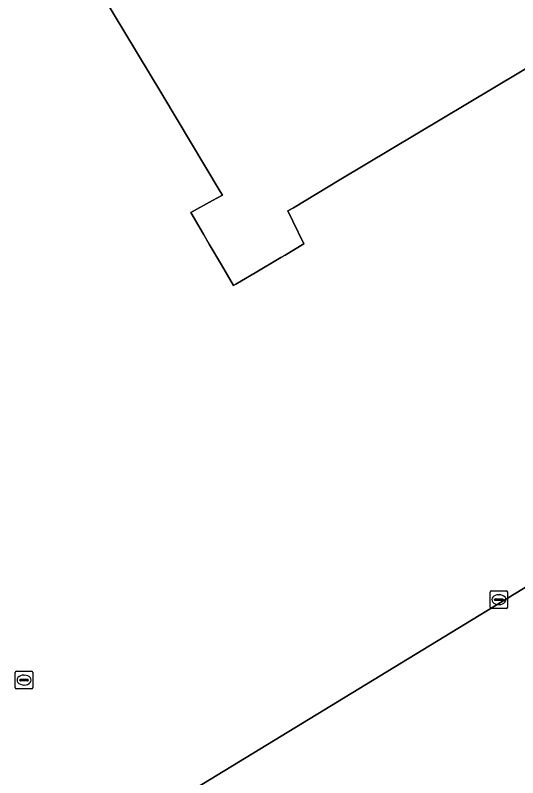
# Model space of a CAD drawing. Extents: x 157692 to 159674, y 381452 to 383291.
# Drawn here: x 157795.44 to 157823.99, y 382738.95 to 382782.29 of the extents above; entities that cross this region are included whole.
import ezdxf

# ---------------------------------------------------------------- set-up
doc = ezdxf.new("R2010")
doc.units = 0
for name, color, linetype in [('IMGEO_Erf', 7, 'Continuous'), ('IMGEO_Groenvoorziening', 7, 'Continuous'), ('IMGEO_Kolk', 7, 'Continuous'), ('IMGEO_Pand', 7, 'Continuous')]:
    doc.layers.add(name, color=color, linetype=linetype)

msp = doc.modelspace()

# ---------------------------------------------------------------- linework, layer by layer
at = {"layer": 'IMGEO_Erf'}
for points in [[(157838.304, 382787.552), (157824.154, 382779.083), (157813.842, 382772.912), (157811.255, 382771.349), (157810.933, 382771.171), (157811.217, 382770.584), (157811.842, 382769.291), (157810.769, 382768.657), (157810.532, 382768.517), (157809.069, 382767.652), (157808.291, 382767.192), (157807.97, 382767.003), (157807.842, 382766.927), (157807.15, 382768.11), (157806.466, 382769.28), (157806.132, 382769.85), (157805.407, 382771.089), (157806.638, 382771.759), (157807.211, 382772.071), (157807.085, 382772.282), (157803.763, 382777.821), (157798.96, 382785.818)], [(157800.076, 382734.941), (157826.65, 382751.125)]]:
    msp.add_lwpolyline(points, dxfattribs=at)
at = {"layer": 'IMGEO_Groenvoorziening'}
msp.add_lwpolyline([(157825.852, 382748.43), (157826.65, 382751.125), (157800.076, 382734.941)], dxfattribs=at)
at = {"layer": 'IMGEO_Kolk'}
for p, q in [((157822.419, 382748.651), (157822.419, 382749.503)), ((157822.494, 382749.577), (157823.346, 382749.577)), ((157823.42, 382749.503), (157823.42, 382748.651)), ((157822.678, 382749.071), (157822.678, 382749.083)), ((157822.721, 382749.12), (157823.119, 382749.12)), ((157822.907, 382749.357), (157822.932, 382749.357)), ((157823.162, 382749.083), (157823.162, 382749.071)), ((157823.116, 382749.034), (157822.718, 382749.034)), ((157822.93, 382748.797), (157822.905, 382748.797)), ((157823.346, 382748.577), (157822.494, 382748.577)), ((157795.436, 382744.078), (157795.436, 382744.93)), ((157795.511, 382745.004), (157796.363, 382745.004)), ((157795.924, 382744.784), (157795.949, 382744.784)), ((157796.437, 382744.93), (157796.437, 382744.078)), ((157795.695, 382744.498), (157795.695, 382744.51)), ((157796.133, 382744.461), (157795.735, 382744.461)), ((157795.738, 382744.547), (157796.136, 382744.547)), ((157796.179, 382744.51), (157796.179, 382744.498)), ((157796.363, 382744.004), (157795.511, 382744.004)), ((157795.947, 382744.224), (157795.922, 382744.224))]:
    msp.add_line(p, q, dxfattribs=at)
for points in [[(157822.419, 382748.651), (157822.419, 382749.503)], [(157822.494, 382749.577), (157823.346, 382749.577)], [(157823.42, 382749.503), (157823.42, 382748.651)], [(157823.346, 382748.577), (157822.494, 382748.577)], [(157795.436, 382744.078), (157795.436, 382744.93)], [(157795.511, 382745.004), (157796.363, 382745.004)], [(157796.437, 382744.93), (157796.437, 382744.078)], [(157796.363, 382744.004), (157795.511, 382744.004)]]:
    msp.add_lwpolyline(points, dxfattribs=at)
for centre, radius, start, end in [((157822.496, 382749.501), 0.0765, 91.552, 178.448), ((157822.496, 382749.501), 0.0765, 91.552, 178.448), ((157823.344, 382749.501), 0.0765, 1.552, 88.448), ((157823.344, 382749.501), 0.0765, 1.552, 88.448), ((157822.718, 382749.08), 0.0403, 85.8775, 175.7526), ((157822.715, 382749.07), 0.0366, 178.938, 274.7102), ((157823.119, 382749.077), 0.043, 264.8664, 352.4533), ((157823.123, 382749.082), 0.0386, 1.7309, 96.639), ((157822.496, 382748.653), 0.0765, 181.552, 268.448), ((157822.496, 382748.653), 0.0765, 181.552, 268.448), ((157823.344, 382748.653), 0.0765, 271.552, 358.448), ((157823.344, 382748.653), 0.0765, 271.552, 358.448), ((157795.513, 382744.928), 0.0765, 91.552, 178.448), ((157795.513, 382744.928), 0.0765, 91.552, 178.448), ((157796.361, 382744.928), 0.0765, 1.552, 88.448), ((157796.361, 382744.928), 0.0765, 1.552, 88.448), ((157795.735, 382744.507), 0.0403, 85.8775, 175.7526), ((157795.732, 382744.497), 0.0366, 178.938, 274.7102), ((157796.136, 382744.504), 0.043, 264.8664, 352.4533), ((157796.14, 382744.509), 0.0386, 1.7309, 96.639), ((157795.513, 382744.08), 0.0765, 181.552, 268.448), ((157795.513, 382744.08), 0.0765, 181.552, 268.448), ((157796.361, 382744.08), 0.0765, 271.552, 358.448), ((157796.361, 382744.08), 0.0765, 271.552, 358.448)]:
    msp.add_arc(centre, radius, start, end, dxfattribs=at)
for centre, major_axis, ratio, start_param, end_param in [((157822.906, 382749.077), (-0.387, 0.002), 0.722429, 4.712389, 7.853982), ((157822.931, 382749.077), (-0.39, 0.002), 0.717154, 1.570796, 4.712389), ((157795.923, 382744.504), (-0.387, 0.002), 0.722429, 4.712389, 7.853982), ((157795.948, 382744.504), (-0.39, 0.002), 0.717154, 1.570796, 4.712389)]:
    msp.add_ellipse(centre, major_axis=major_axis, ratio=ratio, start_param=start_param, end_param=end_param, dxfattribs=at)
at = {"layer": 'IMGEO_Pand'}
msp.add_lwpolyline([(157798.96, 382785.818), (157803.763, 382777.821), (157807.085, 382772.282), (157807.211, 382772.071), (157806.638, 382771.759), (157805.407, 382771.089), (157806.132, 382769.85), (157806.466, 382769.28), (157807.15, 382768.11), (157807.842, 382766.927), (157807.97, 382767.003), (157808.291, 382767.192), (157809.069, 382767.652), (157810.532, 382768.517), (157810.769, 382768.657), (157811.842, 382769.291), (157811.217, 382770.584), (157810.933, 382771.171), (157811.255, 382771.349), (157813.842, 382772.912), (157824.154, 382779.083), (157838.304, 382787.552)], dxfattribs=at)

doc.saveas('drawing.dxf')
